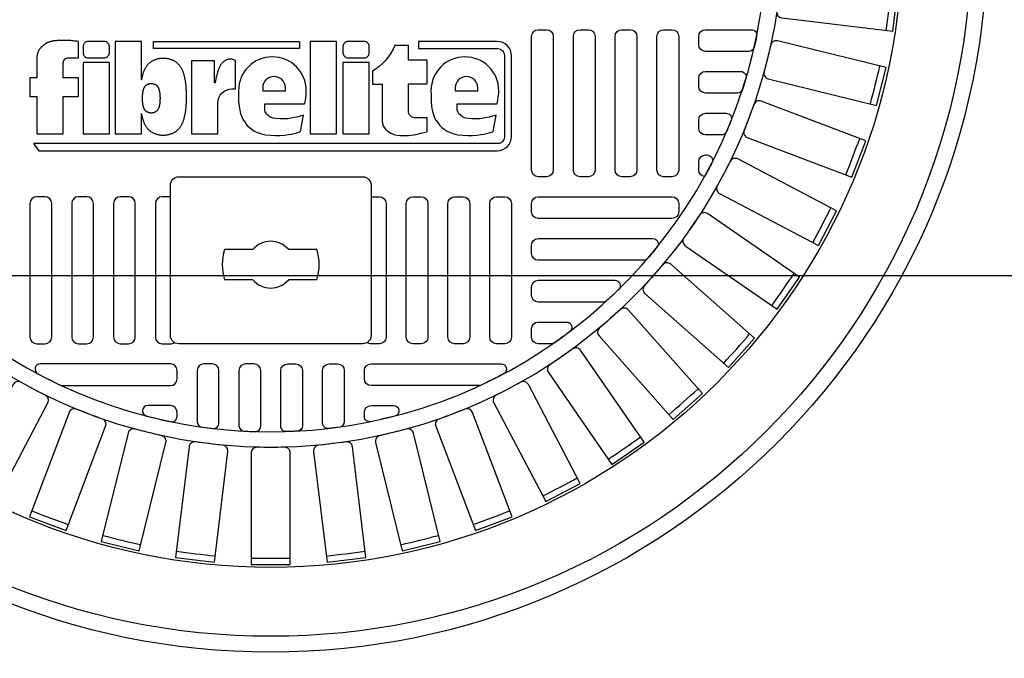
# Model space of a CAD drawing. Extents: x -169 to 6736, y -208 to 3022.
# Tile 666 of 673: x 6408.95 to 6420.55, y 1537.51 to 1545.03. Entities that reach past the tile are written whole.
import ezdxf

# ---------------------------------------------------------------- set-up
doc = ezdxf.new("R2010")
doc.units = 0
doc.header["$MEASUREMENT"] = 0
doc.header["$PDSIZE"] = 1
doc.layers.get('DEFPOINTS').update_dxf_attribs({"linetype": 'CONTINUOUS'})
for name, color, linetype in [('DIM', 3, 'CONTINUOUS'), ('MONITOR-WELL-COVER', 2, 'CONTINUOUS'), ('MONITOR-WELL-COVER-HATCH', 252, 'CONTINUOUS'), ('NONE', 7, 'CONTINUOUS'), ('TANK-SLOPE', 3, 'CONTINUOUS')]:
    doc.layers.add(name, color=color, linetype=linetype)
doc.styles.add('SIMPLEX', font='simplex')
doc.dimstyles.new('DIM64', dxfattribs={"dimscale": 64, "dimtxt": 0.09375, "dimasz": 0.09375, "dimexe": 0.0625, "dimexo": 0.0625, "dimgap": 0.046875, "dimtad": 1, "dimdec": 4, "dimzin": 3, "dimdsep": 46, "dimlunit": 4, "dimtxsty": 'SIMPLEX', "dimcen": 0, "dimclrd": 256, "dimclre": 256, "dimclrt": 256, "dimadec": 0, "dimazin": 0, "dimtfac": 1, "dimtdec": 4, "dimtmove": 0, "dimatfit": 3, "dimfxl": 1, "dimfrac": 2, "dimtolj": 1, "dimtzin": 0, "dimarcsym": 0})

# ---------------------------------------------------------------- blocks, each defined once
blk = doc.blocks.new('GROUP-427')
at = {"layer": 'NONE', "color": 0, "linetype": 'Continuous'}
for p, q in [((-41.869, -13.171), (-41.869, -12.839)), ((-41.515, -13.171), (-41.515, -12.839)), ((-41.869, -13.925), (-41.869, -13.593)), ((-41.515, -13.925), (-41.515, -13.593))]:
    blk.add_line(p, q, dxfattribs=at)
for radius, start, end in [(0.571, 71.92, 108.08), (0.276, 130.0052, 229.9948), (0.276, 310.0052, 49.9948), (0.571, 251.92, 288.08)]:
    blk.add_arc((-41.692, -13.382), radius, start, end, dxfattribs=at)
blk = doc.blocks.new('A$C50C34665')
at = {"layer": 'MONITOR-WELL-COVER', "color": 2}
for points in [[(-14.269, 5.835), (-14.269, 4.506), (-14.697, 4.506), (-14.697, 3.352), (-14.269, 3.352), (-14.269, 1.045), (-12.643, 1.045), (-12.643, 3.352), (-11.709, 3.352), (-11.709, 4.506), (-12.643, 4.506), (-12.643, 5.428, -0.414214), (-12.331, 5.741), (-11.709, 5.741), (-11.709, 6.746)], [(-3.274, 4.189), (-3.305, 4.189), (-3.305, 5.557), (-4.727, 5.557), (-4.727, 1.045), (-3.101, 1.045), (-3.101, 2.942, -0.414214), (-2.226, 3.817), (-1.997, 3.817), (-1.997, 5.557, 0.015515), (-2.068, 5.593, 0.024733), (-2.115, 5.612, 0.005946), (-2.197, 5.64, 0.01287), (-2.235, 5.651, 0.049414), (-2.322, 5.665, 0.053929), (-2.402, 5.662, 0.036627), (-2.478, 5.644, 0.042565), (-2.54, 5.619, 0.006291), (-2.594, 5.591, 0.008872), (-2.632, 5.57, 0.009321), (-2.693, 5.533, 0.009742), (-2.749, 5.495, 0.028906), (-2.803, 5.453, 0.027693), (-2.853, 5.404, 0.02663), (-2.901, 5.346, 0.041647), (-2.926, 5.305, 0.000265), (-2.952, 5.253, 0.000163), (-2.994, 5.169, 0.000116), (-3.042, 5.073, 0.000666), (-3.051, 5.056, 0.034843), (-3.064, 5.023, 0.014153), (-3.09, 4.939, 0.001676), (-3.109, 4.866, -0.00303), (-3.129, 4.793, -0.000398), (-3.148, 4.723, 0.000724), (-3.168, 4.652, 0.00166), (-3.191, 4.567, 0.006697), (-3.196, 4.546, 0.003794), (-3.2, 4.526, 0.000693), (-3.224, 4.418, 0.000272), (-3.227, 4.405, 0.00002), (-3.267, 4.223, 0.002677), (-3.272, 4.197, 0.000101), (-3.274, 4.189)]]:
    blk.add_lwpolyline(points, format="xyb", dxfattribs=at)
for points in [[(9.294, 6.746), (9.294, 6.308), (14.185, 6.308, -0.414214), (14.596, 5.896), (14.596, 0.849, -0.414214), (14.185, 0.438), (-14.489, 0.438), (-14.159, 0), (14.159, 0, 0.414214), (15.034, 0.875), (15.034, 5.871, 0.414214), (14.159, 6.746)], [(-11.107, 5.741), (-10.106, 5.741, 0.414214), (-9.793, 6.053), (-9.793, 6.433, 0.414214), (-10.106, 6.746), (-11.107, 6.746, 0.414214), (-11.419, 6.433), (-11.419, 6.053, 0.414214)], [(4.943, 5.741), (5.943, 5.741, 0.414214), (6.256, 6.053), (6.256, 6.433, 0.414214), (5.943, 6.746), (4.943, 6.746, 0.414214), (4.63, 6.433), (4.63, 6.053, 0.414214)], [(9.823, 1.167), (9.823, 2.024), (9.106, 2.024, -0.414214), (8.668, 2.462), (8.668, 4.125), (9.823, 4.125), (9.823, 5.597), (8.668, 5.597), (8.668, 6.509), (7.832, 6.509, -0.161868), (6.458, 4.921), (6.458, 4.119), (7.043, 4.119), (7.043, 1.839), (7.075, 1.669), (7.115, 1.535), (7.176, 1.429), (7.255, 1.334), (7.346, 1.246), (7.452, 1.158), (7.549, 1.094), (7.774, 1.003), (7.966, 0.967), (8.133, 0.949), (8.276, 0.949), (8.468, 0.949), (8.665, 0.949), (8.83, 0.961), (9, 0.982), (9.137, 1.009), (9.286, 1.046), (9.441, 1.079), (9.635, 1.125)], [(2.196, 2.199), (1.926, 2.123), (1.782, 2.08), (1.633, 2.042), (1.431, 2.003), (1.205, 1.979), (0.931, 1.97), (0.73, 1.965), (0.504, 1.984), (0.321, 2.018), (0.139, 2.08), (-0.001, 2.186), (-0.092, 2.277), (-0.168, 2.409), (-0.193, 2.505), (-0.193, 2.89), (2.254, 2.89), (2.293, 3.008), (2.311, 3.118), (2.338, 3.294), (2.354, 3.427), (2.36, 3.554), (2.365, 3.707, 1), (-1.821, 3.707), (-1.818, 3.497), (-1.813, 3.24), (-1.818, 3.022), (-1.779, 2.746), (-1.74, 2.508), (-1.692, 2.29), (-1.6, 2.038), (-1.517, 1.888), (-1.406, 1.733), (-1.299, 1.588), (-1.153, 1.442), (-1.003, 1.331), (-0.824, 1.214), (-0.644, 1.127), (-0.411, 1.04), (-0.159, 0.987), (0.147, 0.953), (0.467, 0.948), (0.738, 0.948), (1.034, 0.967), (1.262, 0.996), (1.447, 1.02), (1.611, 1.064), (1.781, 1.103), (1.97, 1.161), (2.009, 1.179)], [(11.69, 2.505), (11.69, 2.89), (14.137, 2.89), (14.176, 3.008), (14.195, 3.118), (14.221, 3.294), (14.238, 3.427), (14.244, 3.554), (14.248, 3.707, 1), (10.063, 3.707), (10.065, 3.497), (10.07, 3.24), (10.065, 3.022), (10.104, 2.746), (10.143, 2.508), (10.192, 2.29), (10.284, 2.038), (10.366, 1.888), (10.478, 1.733), (10.584, 1.588), (10.73, 1.442), (10.88, 1.331), (11.06, 1.214), (11.239, 1.127), (11.472, 1.04), (11.724, 0.987), (12.03, 0.953), (12.35, 0.948), (12.622, 0.948), (12.918, 0.967), (13.146, 0.996), (13.33, 1.02), (13.495, 1.064), (13.665, 1.103), (13.854, 1.161), (13.893, 1.179), (14.079, 2.199), (13.809, 2.123), (13.665, 2.08), (13.516, 2.042), (13.314, 2.003), (13.089, 1.979), (12.815, 1.97), (12.613, 1.965), (12.387, 1.984), (12.205, 2.018), (12.022, 2.08), (11.883, 2.186), (11.791, 2.277), (11.715, 2.409)], [(1.07, 3.707), (1.07, 3.888, 1), (-0.329, 3.888), (-0.329, 3.707)], [(12.953, 3.707), (12.953, 3.888, 1), (11.554, 3.888), (11.554, 3.707)]]:
    blk.add_lwpolyline(points, format="xyb", close=True, dxfattribs=at)
for points in [[(-11.709, 6.746), (-11.801, 6.758), (-11.882, 6.768), (-11.953, 6.777), (-12.016, 6.784), (-12.071, 6.791), (-12.121, 6.796), (-12.168, 6.8), (-12.212, 6.803), (-12.255, 6.806), (-12.297, 6.808), (-12.339, 6.81), (-12.381, 6.811), (-12.422, 6.812), (-12.463, 6.813), (-12.504, 6.814), (-12.545, 6.814), (-12.586, 6.814), (-12.627, 6.814), (-12.669, 6.814), (-12.711, 6.814), (-12.753, 6.814), (-12.796, 6.813), (-12.84, 6.811), (-12.884, 6.81), (-12.93, 6.808), (-12.975, 6.805), (-13.021, 6.802), (-13.067, 6.799), (-13.111, 6.795), (-13.154, 6.791), (-13.196, 6.786), (-13.235, 6.781), (-13.271, 6.776), (-13.306, 6.77), (-13.338, 6.764), (-13.368, 6.757), (-13.396, 6.751), (-13.424, 6.744), (-13.45, 6.736), (-13.476, 6.729), (-13.501, 6.721), (-13.525, 6.713), (-13.549, 6.704), (-13.573, 6.695), (-13.597, 6.686), (-13.62, 6.676), (-13.643, 6.665), (-13.665, 6.653), (-13.688, 6.641), (-13.71, 6.628), (-13.731, 6.614), (-13.752, 6.6), (-13.772, 6.586), (-13.792, 6.572), (-13.81, 6.558), (-13.827, 6.545), (-13.843, 6.532), (-13.858, 6.519), (-13.873, 6.507), (-13.887, 6.494), (-13.901, 6.481), (-13.915, 6.468), (-13.93, 6.454), (-13.946, 6.44), (-13.963, 6.424), (-13.981, 6.408), (-13.999, 6.39), (-14.018, 6.372), (-14.037, 6.353), (-14.055, 6.334), (-14.073, 6.314), (-14.091, 6.293), (-14.107, 6.272), (-14.123, 6.25), (-14.137, 6.227), (-14.151, 6.204), (-14.164, 6.179), (-14.177, 6.153), (-14.189, 6.125), (-14.2, 6.096), (-14.211, 6.064), (-14.221, 6.032), (-14.231, 5.998), (-14.24, 5.964), (-14.248, 5.931), (-14.256, 5.898), (-14.263, 5.865), (-14.269, 5.835)], [(-7.802, 4.377), (-7.802, 6.746), (-9.428, 6.746), (-9.428, 1.045), (-7.802, 1.045), (-7.802, 2.293)], [(-7.802, 4.377), (-7.798, 4.4), (-7.789, 4.446), (-7.779, 4.492), (-7.769, 4.537), (-7.759, 4.582), (-7.748, 4.626), (-7.737, 4.668), (-7.726, 4.71), (-7.714, 4.751), (-7.702, 4.791), (-7.689, 4.829), (-7.676, 4.868), (-7.662, 4.905), (-7.647, 4.941), (-7.632, 4.977), (-7.616, 5.011), (-7.599, 5.045), (-7.582, 5.079), (-7.564, 5.112), (-7.545, 5.144), (-7.526, 5.176), (-7.505, 5.207), (-7.484, 5.237), (-7.462, 5.267), (-7.439, 5.297), (-7.415, 5.325), (-7.391, 5.352), (-7.366, 5.379), (-7.34, 5.404), (-7.313, 5.428), (-7.286, 5.452), (-7.258, 5.474), (-7.229, 5.495), (-7.198, 5.515), (-7.167, 5.534), (-7.135, 5.553), (-7.101, 5.571), (-7.065, 5.589), (-7.029, 5.606), (-6.991, 5.622), (-6.953, 5.637), (-6.914, 5.651), (-6.874, 5.665), (-6.834, 5.677), (-6.793, 5.688), (-6.752, 5.697), (-6.711, 5.705), (-6.67, 5.712), (-6.629, 5.718), (-6.588, 5.722), (-6.547, 5.725), (-6.506, 5.727), (-6.464, 5.727), (-6.423, 5.727), (-6.382, 5.725), (-6.341, 5.722), (-6.3, 5.718), (-6.259, 5.712), (-6.218, 5.705), (-6.177, 5.697), (-6.136, 5.688), (-6.095, 5.677), (-6.055, 5.665), (-6.015, 5.651), (-5.976, 5.637), (-5.938, 5.622), (-5.9, 5.606), (-5.864, 5.589), (-5.828, 5.571), (-5.794, 5.553), (-5.762, 5.534), (-5.731, 5.515), (-5.7, 5.495), (-5.671, 5.474), (-5.643, 5.452), (-5.616, 5.428), (-5.589, 5.404), (-5.563, 5.379), (-5.538, 5.352), (-5.514, 5.325), (-5.49, 5.297), (-5.467, 5.267), (-5.445, 5.237), (-5.424, 5.207), (-5.403, 5.176), (-5.384, 5.144), (-5.365, 5.112), (-5.347, 5.079), (-5.33, 5.045), (-5.313, 5.011), (-5.297, 4.977), (-5.282, 4.941), (-5.267, 4.905), (-5.253, 4.868), (-5.24, 4.829), (-5.227, 4.791), (-5.215, 4.751), (-5.203, 4.71), (-5.192, 4.668), (-5.181, 4.626), (-5.17, 4.582), (-5.16, 4.537), (-5.15, 4.492), (-5.14, 4.446), (-5.131, 4.4), (-5.122, 4.354), (-5.114, 4.308), (-5.107, 4.263), (-5.101, 4.219), (-5.096, 4.177), (-5.091, 4.136), (-5.087, 4.095), (-5.083, 4.056), (-5.08, 4.017), (-5.078, 3.978), (-5.075, 3.94), (-5.073, 3.903), (-5.07, 3.865), (-5.067, 3.827), (-5.065, 3.789), (-5.062, 3.752), (-5.059, 3.715), (-5.057, 3.678), (-5.054, 3.642), (-5.052, 3.606), (-5.05, 3.571), (-5.049, 3.536), (-5.047, 3.502), (-5.046, 3.468), (-5.045, 3.434), (-5.045, 3.401), (-5.044, 3.368), (-5.044, 3.335), (-5.044, 3.302), (-5.045, 3.268), (-5.045, 3.235), (-5.046, 3.201), (-5.047, 3.168), (-5.049, 3.133), (-5.05, 3.099), (-5.052, 3.063), (-5.054, 3.028), (-5.057, 2.991), (-5.059, 2.955), (-5.062, 2.918), (-5.065, 2.88), (-5.067, 2.843), (-5.07, 2.805), (-5.073, 2.767), (-5.075, 2.729), (-5.078, 2.691), (-5.08, 2.653), (-5.083, 2.614), (-5.087, 2.574), (-5.091, 2.534), (-5.096, 2.493), (-5.101, 2.45), (-5.107, 2.406), (-5.114, 2.361), (-5.122, 2.316), (-5.131, 2.27), (-5.14, 2.224), (-5.15, 2.178), (-5.16, 2.132), (-5.17, 2.088), (-5.181, 2.044), (-5.192, 2.001), (-5.203, 1.96), (-5.215, 1.919), (-5.227, 1.879), (-5.24, 1.84), (-5.253, 1.802), (-5.267, 1.765), (-5.282, 1.729), (-5.297, 1.693), (-5.313, 1.658), (-5.33, 1.624), (-5.347, 1.591), (-5.365, 1.558), (-5.384, 1.526), (-5.403, 1.494), (-5.424, 1.463), (-5.445, 1.432), (-5.467, 1.402), (-5.49, 1.373), (-5.514, 1.344), (-5.538, 1.317), (-5.563, 1.291), (-5.589, 1.265), (-5.616, 1.241), (-5.643, 1.218), (-5.671, 1.196), (-5.7, 1.175), (-5.731, 1.155), (-5.762, 1.135), (-5.794, 1.116), (-5.828, 1.098), (-5.864, 1.081), (-5.9, 1.064), (-5.938, 1.048), (-5.976, 1.032), (-6.015, 1.018), (-6.055, 1.005), (-6.095, 0.993), (-6.136, 0.982), (-6.177, 0.973), (-6.218, 0.964), (-6.259, 0.958), (-6.3, 0.952), (-6.341, 0.948), (-6.382, 0.945), (-6.423, 0.943), (-6.464, 0.942), (-6.506, 0.943), (-6.547, 0.945), (-6.588, 0.948), (-6.629, 0.952), (-6.67, 0.958), (-6.711, 0.964), (-6.752, 0.973), (-6.793, 0.982), (-6.834, 0.993), (-6.874, 1.005), (-6.914, 1.018), (-6.953, 1.032), (-6.991, 1.048), (-7.029, 1.064), (-7.065, 1.081), (-7.101, 1.098), (-7.135, 1.116), (-7.167, 1.135), (-7.198, 1.155), (-7.229, 1.175), (-7.258, 1.196), (-7.286, 1.218), (-7.313, 1.241), (-7.34, 1.265), (-7.366, 1.291), (-7.391, 1.317), (-7.415, 1.344), (-7.439, 1.373), (-7.462, 1.402), (-7.484, 1.432), (-7.505, 1.463), (-7.526, 1.494), (-7.545, 1.526), (-7.564, 1.558), (-7.582, 1.591), (-7.599, 1.624), (-7.616, 1.658), (-7.632, 1.693), (-7.647, 1.729), (-7.662, 1.765), (-7.676, 1.802), (-7.689, 1.84), (-7.702, 1.879), (-7.714, 1.919), (-7.726, 1.96), (-7.737, 2.001), (-7.748, 2.044), (-7.759, 2.088), (-7.769, 2.132), (-7.779, 2.178), (-7.789, 2.224), (-7.798, 2.27), (-7.802, 2.293)]]:
    blk.add_lwpolyline(points, dxfattribs=at)
for points in [[(-7.065, 6.308), (-7.065, 6.746), (1.945, 6.746), (1.945, 6.308)], [(2.608, 1.045), (4.234, 1.045), (4.234, 6.746), (2.608, 6.746)], [(-11.419, 1.045), (-9.793, 1.045), (-9.793, 5.446), (-11.419, 5.446)], [(4.63, 1.045), (6.256, 1.045), (6.256, 5.446), (4.63, 5.446)], [(-6.67, 3.137), (-6.671, 3.123), (-6.672, 3.11), (-6.673, 3.096), (-6.674, 3.081), (-6.675, 3.067), (-6.676, 3.053), (-6.677, 3.038), (-6.678, 3.024), (-6.679, 3.009), (-6.68, 2.995), (-6.681, 2.98), (-6.682, 2.965), (-6.683, 2.95), (-6.685, 2.935), (-6.687, 2.919), (-6.689, 2.903), (-6.691, 2.886), (-6.694, 2.869), (-6.697, 2.851), (-6.7, 2.834), (-6.704, 2.816), (-6.707, 2.799), (-6.711, 2.781), (-6.715, 2.764), (-6.719, 2.748), (-6.723, 2.731), (-6.728, 2.715), (-6.732, 2.7), (-6.737, 2.685), (-6.742, 2.67), (-6.747, 2.655), (-6.752, 2.641), (-6.758, 2.627), (-6.764, 2.613), (-6.77, 2.6), (-6.776, 2.587), (-6.783, 2.574), (-6.789, 2.562), (-6.797, 2.55), (-6.804, 2.537), (-6.812, 2.525), (-6.82, 2.514), (-6.829, 2.502), (-6.837, 2.491), (-6.846, 2.48), (-6.856, 2.47), (-6.865, 2.46), (-6.875, 2.45), (-6.885, 2.441), (-6.896, 2.432), (-6.907, 2.424), (-6.918, 2.415), (-6.929, 2.408), (-6.941, 2.4), (-6.954, 2.393), (-6.967, 2.386), (-6.98, 2.38), (-6.994, 2.373), (-7.008, 2.367), (-7.023, 2.361), (-7.038, 2.356), (-7.053, 2.351), (-7.069, 2.346), (-7.084, 2.342), (-7.1, 2.338), (-7.115, 2.335), (-7.131, 2.332), (-7.147, 2.33), (-7.162, 2.329), (-7.178, 2.328), (-7.194, 2.327), (-7.21, 2.327), (-7.225, 2.327), (-7.241, 2.328), (-7.257, 2.329), (-7.273, 2.33), (-7.288, 2.332), (-7.304, 2.335), (-7.32, 2.338), (-7.335, 2.342), (-7.351, 2.346), (-7.366, 2.351), (-7.381, 2.356), (-7.396, 2.361), (-7.411, 2.367), (-7.425, 2.373), (-7.439, 2.38), (-7.453, 2.386), (-7.466, 2.393), (-7.478, 2.4), (-7.49, 2.408), (-7.502, 2.415), (-7.513, 2.424), (-7.523, 2.432), (-7.534, 2.441), (-7.544, 2.45), (-7.554, 2.46), (-7.564, 2.47), (-7.573, 2.48), (-7.582, 2.491), (-7.591, 2.502), (-7.599, 2.514), (-7.607, 2.525), (-7.615, 2.537), (-7.623, 2.55), (-7.63, 2.562), (-7.637, 2.574), (-7.643, 2.587), (-7.65, 2.6), (-7.656, 2.613), (-7.661, 2.627), (-7.667, 2.641), (-7.672, 2.655), (-7.677, 2.67), (-7.682, 2.685), (-7.687, 2.7), (-7.691, 2.715), (-7.696, 2.731), (-7.7, 2.748), (-7.704, 2.764), (-7.708, 2.781), (-7.712, 2.799), (-7.716, 2.816), (-7.719, 2.834), (-7.722, 2.851), (-7.725, 2.869), (-7.728, 2.886), (-7.731, 2.903), (-7.733, 2.919), (-7.734, 2.935), (-7.736, 2.95), (-7.737, 2.965), (-7.738, 2.98), (-7.739, 2.995), (-7.74, 3.009), (-7.741, 3.024), (-7.742, 3.038), (-7.743, 3.053), (-7.744, 3.067), (-7.745, 3.081), (-7.746, 3.096), (-7.747, 3.11), (-7.748, 3.123), (-7.749, 3.137), (-7.75, 3.151), (-7.75, 3.164), (-7.751, 3.177), (-7.751, 3.19), (-7.752, 3.203), (-7.752, 3.215), (-7.752, 3.228), (-7.752, 3.241), (-7.752, 3.253), (-7.752, 3.266), (-7.752, 3.279), (-7.751, 3.292), (-7.751, 3.305), (-7.75, 3.318), (-7.75, 3.331), (-7.749, 3.344), (-7.748, 3.358), (-7.747, 3.372), (-7.746, 3.386), (-7.745, 3.4), (-7.744, 3.414), (-7.743, 3.429), (-7.742, 3.443), (-7.741, 3.458), (-7.74, 3.472), (-7.739, 3.487), (-7.738, 3.501), (-7.737, 3.516), (-7.736, 3.531), (-7.734, 3.547), (-7.733, 3.562), (-7.731, 3.579), (-7.728, 3.595), (-7.725, 3.613), (-7.722, 3.63), (-7.719, 3.647), (-7.716, 3.665), (-7.712, 3.683), (-7.708, 3.7), (-7.704, 3.717), (-7.7, 3.734), (-7.696, 3.75), (-7.691, 3.766), (-7.687, 3.782), (-7.682, 3.797), (-7.677, 3.812), (-7.672, 3.826), (-7.667, 3.84), (-7.661, 3.854), (-7.656, 3.868), (-7.65, 3.881), (-7.643, 3.894), (-7.637, 3.907), (-7.63, 3.92), (-7.623, 3.932), (-7.615, 3.944), (-7.607, 3.956), (-7.599, 3.968), (-7.591, 3.979), (-7.582, 3.99), (-7.573, 4.001), (-7.564, 4.012), (-7.554, 4.022), (-7.544, 4.031), (-7.534, 4.041), (-7.523, 4.049), (-7.513, 4.058), (-7.502, 4.066), (-7.49, 4.074), (-7.478, 4.081), (-7.466, 4.088), (-7.453, 4.095), (-7.439, 4.102), (-7.425, 4.108), (-7.411, 4.114), (-7.396, 4.12), (-7.381, 4.126), (-7.366, 4.131), (-7.351, 4.135), (-7.335, 4.14), (-7.32, 4.143), (-7.304, 4.146), (-7.288, 4.149), (-7.273, 4.151), (-7.257, 4.153), (-7.241, 4.154), (-7.225, 4.155), (-7.21, 4.155), (-7.194, 4.155), (-7.178, 4.154), (-7.162, 4.153), (-7.147, 4.151), (-7.131, 4.149), (-7.115, 4.146), (-7.1, 4.143), (-7.084, 4.14), (-7.069, 4.135), (-7.053, 4.131), (-7.038, 4.126), (-7.023, 4.12), (-7.008, 4.114), (-6.994, 4.108), (-6.98, 4.102), (-6.967, 4.095), (-6.954, 4.088), (-6.941, 4.081), (-6.929, 4.074), (-6.918, 4.066), (-6.907, 4.058), (-6.896, 4.049), (-6.885, 4.041), (-6.875, 4.031), (-6.865, 4.022), (-6.856, 4.012), (-6.846, 4.001), (-6.837, 3.99), (-6.829, 3.979), (-6.82, 3.968), (-6.812, 3.956), (-6.804, 3.944), (-6.797, 3.932), (-6.789, 3.92), (-6.783, 3.907), (-6.776, 3.894), (-6.77, 3.881), (-6.764, 3.868), (-6.758, 3.854), (-6.752, 3.84), (-6.747, 3.826), (-6.742, 3.812), (-6.737, 3.797), (-6.732, 3.782), (-6.728, 3.766), (-6.723, 3.75), (-6.719, 3.734), (-6.715, 3.717), (-6.711, 3.7), (-6.707, 3.683), (-6.704, 3.665), (-6.7, 3.647), (-6.697, 3.63), (-6.694, 3.613), (-6.691, 3.595), (-6.689, 3.579), (-6.687, 3.562), (-6.685, 3.547), (-6.683, 3.531), (-6.682, 3.516), (-6.681, 3.501), (-6.68, 3.487), (-6.679, 3.472), (-6.678, 3.458), (-6.677, 3.443), (-6.676, 3.429), (-6.675, 3.414), (-6.674, 3.4), (-6.673, 3.386), (-6.672, 3.372), (-6.671, 3.358), (-6.67, 3.344), (-6.669, 3.331), (-6.669, 3.318), (-6.668, 3.305), (-6.668, 3.292), (-6.667, 3.279), (-6.667, 3.266), (-6.667, 3.253), (-6.667, 3.241), (-6.667, 3.228), (-6.667, 3.215), (-6.667, 3.203), (-6.668, 3.19), (-6.668, 3.177), (-6.669, 3.164), (-6.669, 3.151)]]:
    blk.add_lwpolyline(points, close=True, dxfattribs=at)
blk = doc.blocks.new('*D90')
at = {"layer": 'DEFPOINTS', "color": 0, "transparency": 16777216}
for p in [(6443.904, 1608.018), (6443.904, 1578.018), (6407.911, 1479.018)]:
    blk.add_point(p, dxfattribs=at)
at = {"layer": 'DIM', "lineweight": -2, "transparency": 16777216}
for p, q in [((6407.911, 1483.018), (6407.911, 1612.018)), ((6443.904, 1582.018), (6443.904, 1612.018)), ((6413.911, 1608.018), (6437.904, 1608.018))]:
    blk.add_line(p, q, dxfattribs=at)
at = {"layer": 'DIM', "transparency": 16777216}
for points in [[(6413.911, 1609.018), (6413.911, 1607.018), (6407.911, 1608.018)], [(6437.904, 1609.018), (6437.904, 1607.018), (6443.904, 1608.018)]]:
    blk.add_solid(points, dxfattribs=at)
at = {"layer": 'DIM', "transparency": 16777216, "insert": (6425.908, 1614.59), "char_height": 6, "attachment_point": 5, "style": 'SIMPLEX'}
blk.add_mtext('\\A1;3\'-0"', dxfattribs=at)
blk = doc.blocks.new('*D93')
at = {"layer": 'DEFPOINTS', "color": 0, "transparency": 16777216}
for p in [(6443.911, 1578.018), (6473.911, 1578.018), (6394.51, 1542.018)]:
    blk.add_point(p, dxfattribs=at)
at = {"layer": 'DIM', "lineweight": -2, "transparency": 16777216}
for p, q in [((6447.911, 1578.018), (6477.911, 1578.018)), ((6473.911, 1548.018), (6473.911, 1572.018)), ((6398.51, 1542.018), (6477.911, 1542.018))]:
    blk.add_line(p, q, dxfattribs=at)
at = {"layer": 'DIM', "transparency": 16777216}
for points in [[(6472.911, 1572.018), (6474.911, 1572.018), (6473.911, 1578.018)], [(6472.911, 1548.018), (6474.911, 1548.018), (6473.911, 1542.018)]]:
    blk.add_solid(points, dxfattribs=at)
at = {"layer": 'DIM', "transparency": 16777216, "insert": (6467.339, 1560.018), "char_height": 6, "attachment_point": 5, "rotation": 90, "style": 'SIMPLEX'}
blk.add_mtext('\\A1;3\'-0"', dxfattribs=at)
blk = doc.blocks.new('*D101')
at = {"layer": 'DEFPOINTS', "color": 0, "transparency": 16777216}
for p in [(6473.911, 1542.018), (6473.911, 1542.018), (6394.51, 1416.018)]:
    blk.add_point(p, dxfattribs=at)
at = {"layer": 'DIM', "lineweight": -2, "transparency": 16777216}
for p, q in [((6473.911, 1422.018), (6473.911, 1536.018)), ((6398.51, 1416.018), (6477.911, 1416.018))]:
    blk.add_line(p, q, dxfattribs=at)
at = {"layer": 'DIM', "transparency": 16777216}
for points in [[(6472.911, 1536.018), (6474.911, 1536.018), (6473.911, 1542.018)], [(6472.911, 1422.018), (6474.911, 1422.018), (6473.911, 1416.018)]]:
    blk.add_solid(points, dxfattribs=at)
at = {"layer": 'DIM', "transparency": 16777216, "insert": (6467.339, 1479.018), "char_height": 6, "attachment_point": 5, "rotation": 90, "style": 'SIMPLEX'}
blk.add_mtext('\\A1;10\'-6"', dxfattribs=at)

msp = doc.modelspace()

# ---------------------------------------------------------------- linework, layer by layer
at = {"layer": 'MONITOR-WELL-COVER', "color": 2, "flags": 128}
msp.add_lwpolyline([(6410.82792, 1541.21524, -0.41421356), (6410.72949, 1541.31367), (6410.72949, 1543.08532, -0.41421356), (6410.82792, 1543.18375), (6412.99327, 1543.18375, -0.41421356), (6413.0917, 1543.08532), (6413.0917, 1541.31367, -0.41421356), (6412.99327, 1541.21524)], format="xyb", close=True, dxfattribs=at)
at = {"layer": 'MONITOR-WELL-COVER', "color": 4}
msp.add_circle((6411.9106, 1546.01839), 8.4375, dxfattribs=at)
at = {"layer": 'MONITOR-WELL-COVER', "color": 1}
msp.add_circle((6411.9106, 1546.01839), 8.25, dxfattribs=at)
at = {"layer": 'MONITOR-WELL-COVER', "color": 2}
msp.add_circle((6411.9106, 1546.01839), 7.4375, dxfattribs=at)
at = {"layer": 'MONITOR-WELL-COVER-HATCH', "linetype": 'Continuous'}
for p, q in [((6416.94997, 1543.85304), (6416.94997, 1543.85304)), ((6417.02871, 1543.67587), (6417.02871, 1543.67587)), ((6416.94997, 1543.36091), (6416.94997, 1543.36091))]:
    msp.add_line(p, q, dxfattribs=at)
for points in [[(6417.90924, 1545.45499, -0.00491171), (6417.86976, 1545.12986, 0.41709369), (6417.92704, 1545.05601), (6419.23348, 1544.89738), (6419.28897, 1545.35435), (6417.98252, 1545.51298, 0.41709369), (6417.90924, 1545.45499)], [(6417.79759, 1544.73604, -0.00491171), (6417.71921, 1544.41804, 0.41709369), (6417.76717, 1544.33782), (6419.04497, 1544.02287), (6419.15513, 1544.46983), (6417.87733, 1544.78478, 0.41709369), (6417.79759, 1544.73604)], [(6417.6001, 1544.03579, -0.00491171), (6417.48396, 1543.72955, 0.41709369), (6417.5219, 1543.64414), (6418.75242, 1543.17747), (6418.91565, 1543.60789), (6417.68513, 1544.07456, 0.41709369), (6417.6001, 1544.03579)], [(6417.31964, 1543.36445, -0.00491171), (6417.16743, 1543.07445, 0.41709369), (6417.1948, 1542.98509), (6418.3601, 1542.37349), (6418.57402, 1542.7811), (6417.40873, 1543.39269, 0.41709369), (6417.31964, 1543.36445)], [(6416.9603, 1542.73181, -0.00491171), (6416.77425, 1542.46227, 0.41709369), (6416.79065, 1542.37026), (6417.87373, 1541.62267), (6418.13523, 1542.00151), (6417.05215, 1542.74911, 0.41709369), (6416.9603, 1542.73181)], [(6416.52733, 1542.1471, -0.00491171), (6416.31015, 1541.90195, 0.41709369), (6416.31533, 1541.80864), (6417.3004, 1540.93594), (6417.60566, 1541.2805), (6416.62059, 1542.1532, 0.41709369), (6416.52733, 1542.1471)], [(6416.02704, 1541.61884, -0.00491171), (6415.78189, 1541.40166, 0.41709369), (6415.77579, 1541.3084), (6416.64848, 1540.32333), (6416.99305, 1540.62858), (6416.12035, 1541.61366, 0.41709369), (6416.02704, 1541.61884)], [(6415.46672, 1541.15474, -0.00491171), (6415.19718, 1540.96868, 0.41709369), (6415.17988, 1540.87684), (6415.92748, 1539.79376), (6416.30632, 1540.05526), (6415.55872, 1541.13834, 0.41709369), (6415.46672, 1541.15474)], [(6409.25665, 1540.60935, -0.00491171), (6408.96665, 1540.76155, 0.41709369), (6408.87729, 1540.73419), (6408.2657, 1539.56889), (6408.6733, 1539.35496), (6409.2849, 1540.52026, 0.41709369), (6409.25665, 1540.60935)], [(6414.85454, 1540.76155, -0.00491171), (6414.56454, 1540.60935, 0.41709369), (6414.5363, 1540.52026), (6415.14789, 1539.35496), (6415.5555, 1539.56889), (6414.9439, 1540.73419, 0.41709369), (6414.85454, 1540.76155)], [(6409.92799, 1540.32889, -0.00491171), (6409.62176, 1540.44503, 0.41709369), (6409.53635, 1540.40709), (6409.06967, 1539.17657), (6409.50009, 1539.01333), (6409.96677, 1540.24386, 0.41709369), (6409.92799, 1540.32889)], [(6414.19943, 1540.44503, -0.00491171), (6413.8932, 1540.32889, 0.41709369), (6413.85443, 1540.24386), (6414.3211, 1539.01333), (6414.75152, 1539.17657), (6414.28484, 1540.40709, 0.41709369), (6414.19943, 1540.44503)], [(6410.62824, 1540.1314, -0.00491171), (6410.31024, 1540.20978, 0.41709369), (6410.23003, 1540.16182), (6409.91508, 1538.88402), (6410.36203, 1538.77386), (6410.67698, 1540.05166, 0.41709369), (6410.62824, 1540.1314)], [(6413.51095, 1540.20978, -0.00491171), (6413.19295, 1540.1314, 0.41709369), (6413.14421, 1540.05166), (6413.45916, 1538.77386), (6413.90612, 1538.88402), (6413.59117, 1540.16182, 0.41709369), (6413.51095, 1540.20978)], [(6411.34719, 1540.01975, -0.00491171), (6411.02206, 1540.05923, 0.41709369), (6410.94821, 1540.00195), (6410.78958, 1538.6955), (6411.24656, 1538.64002), (6411.40519, 1539.94646, 0.41709369), (6411.34719, 1540.01975)], [(6412.79913, 1540.05923, -0.00491171), (6412.474, 1540.01975, 0.41709369), (6412.416, 1539.94646), (6412.57464, 1538.64002), (6413.03161, 1538.6955), (6412.87298, 1540.00195, 0.41709369), (6412.79913, 1540.05923)], [(6412.07435, 1539.99557, -0.00491171), (6411.74684, 1539.99557, 0.41709369), (6411.68043, 1539.92982), (6411.68043, 1538.61377), (6412.14076, 1538.61377), (6412.14076, 1539.92982, 0.41709369), (6412.07435, 1539.99557)]]:
    msp.add_lwpolyline(points, format="xyb", dxfattribs=at)
at = {"layer": 'MONITOR-WELL-COVER-HATCH', "linetype": 'Continuous', "flags": 128}
for points in [[(6415.0602, 1543.18375, -0.41421356), (6414.98146, 1543.26249), (6414.98146, 1544.83729, -0.41421356), (6415.0602, 1544.91603), (6415.15863, 1544.91603, -0.41421356), (6415.23737, 1544.83729), (6415.23737, 1543.26249, -0.41421356), (6415.15863, 1543.18375)], [(6415.55233, 1543.18375, -0.41421356), (6415.47359, 1543.26249), (6415.47359, 1544.83729, -0.41421356), (6415.55233, 1544.91603), (6415.65075, 1544.91603, -0.41421356), (6415.72949, 1544.83729), (6415.72949, 1543.26249, -0.41421356), (6415.65075, 1543.18375)], [(6416.04445, 1543.18375, -0.41421356), (6415.96571, 1543.26249), (6415.96571, 1544.83729, -0.41421356), (6416.04445, 1544.91603), (6416.14288, 1544.91603, -0.41421356), (6416.22162, 1544.83729), (6416.22162, 1543.26249, -0.41421356), (6416.14288, 1543.18375)], [(6416.53658, 1543.18375, -0.41421356), (6416.45784, 1543.26249), (6416.45784, 1544.83729, -0.41421356), (6416.53658, 1544.91603), (6416.63501, 1544.91603, -0.41421356), (6416.71375, 1544.83729), (6416.71375, 1543.26249, -0.41421356), (6416.63501, 1543.18375)], [(6409.15469, 1542.94753, 0.41421356), (6409.07595, 1542.86879), (6409.07595, 1541.29398, 0.41421356), (6409.15469, 1541.21524), (6409.25312, 1541.21524, 0.41421356), (6409.33186, 1541.29398), (6409.33186, 1542.86879, 0.41421356), (6409.25312, 1542.94753)], [(6409.64682, 1542.94753, 0.41421356), (6409.56808, 1542.86879), (6409.56808, 1541.29398, 0.41421356), (6409.64682, 1541.21524), (6409.74524, 1541.21524, 0.41421356), (6409.82398, 1541.29398), (6409.82398, 1542.86879, 0.41421356), (6409.74524, 1542.94753)], [(6410.13894, 1542.94753, 0.41421356), (6410.0602, 1542.86879), (6410.0602, 1541.29398, 0.41421356), (6410.13894, 1541.21524), (6410.23737, 1541.21524, 0.41421356), (6410.31611, 1541.29398), (6410.31611, 1542.86879, 0.41421356), (6410.23737, 1542.94753)], [(6413.68225, 1542.94753, -0.41421356), (6413.76099, 1542.86879), (6413.76099, 1541.29398, -0.41421356), (6413.68225, 1541.21524), (6413.58382, 1541.21524, -0.41421356), (6413.50508, 1541.29398), (6413.50508, 1542.86879, -0.41421356), (6413.58382, 1542.94753)], [(6414.17438, 1542.94753, -0.41421356), (6414.25312, 1542.86879), (6414.25312, 1541.29398, -0.41421356), (6414.17438, 1541.21524), (6414.07595, 1541.21524, -0.41421356), (6413.99721, 1541.29398), (6413.99721, 1542.86879, -0.41421356), (6414.07595, 1542.94753)], [(6414.6665, 1542.94753, -0.41421356), (6414.74524, 1542.86879), (6414.74524, 1541.29398, -0.41421356), (6414.6665, 1541.21524), (6414.56808, 1541.21524, -0.41421356), (6414.48934, 1541.29398), (6414.48934, 1542.86879, -0.41421356), (6414.56808, 1542.94753)], [(6414.98146, 1542.86879, -0.41421356), (6415.0602, 1542.94753), (6416.63501, 1542.94753, -0.41421356), (6416.71375, 1542.86879), (6416.71375, 1542.77036, -0.41421356), (6416.63501, 1542.69162), (6415.0602, 1542.69162, -0.41421356), (6414.98146, 1542.77036)]]:
    msp.add_lwpolyline(points, format="xyb", close=True, dxfattribs=at)
at = {"layer": 'MONITOR-WELL-COVER-HATCH', "linetype": 'Continuous'}
for points in [[(6417.6314, 1544.84093, -0.00579688), (6417.60256, 1544.70861, -0.34941735), (6417.54165, 1544.66012), (6417.02871, 1544.66012), (6417.02871, 1544.66012, -0.41421356), (6416.94997, 1544.73886), (6416.94997, 1544.83729), (6416.94997, 1544.83729, -0.41421356), (6417.02871, 1544.91603), (6417.57018, 1544.91603, -0.47499675)], [(6417.50601, 1544.34348, -0.00593375), (6417.46469, 1544.21116, -0.32480274), (6417.40525, 1544.168), (6417.02871, 1544.168), (6417.02871, 1544.168, -0.41421356), (6416.94997, 1544.24674), (6416.94997, 1544.34516), (6416.94997, 1544.34516, -0.41421356), (6417.02871, 1544.4239), (6417.44614, 1544.4239, -0.5022062)], [(6417.21996, 1543.67587), (6417.02871, 1543.67587, -0.41421356), (6416.94997, 1543.75461), (6416.94997, 1543.85304, -0.41421356), (6417.02871, 1543.93178), (6417.27428, 1543.93178, -0.53078582), (6417.3323, 1543.84603, -0.00613229), (6417.27739, 1543.71371, -0.29982265)], [(6416.40989, 1542.4554, -0.63010886), (6416.45856, 1542.35368, -0.00736221), (6416.34868, 1542.22136, -0.21918356), (6416.30119, 1542.19949), (6415.0602, 1542.19949, -0.41421356), (6414.98146, 1542.27823), (6414.98146, 1542.37666, -0.41421356), (6415.0602, 1542.4554)], [(6415.86932, 1541.72391, -0.18836628), (6415.82696, 1541.70737), (6415.0602, 1541.70737, -0.41421356), (6414.98146, 1541.78611), (6414.98146, 1541.88453, -0.41421356), (6415.0602, 1541.96327), (6415.96437, 1541.96327, -0.67100778), (6416.00821, 1541.85624, -0.0082117)], [(6415.24998, 1541.22646, -0.15334179), (6415.21424, 1541.21524), (6415.0602, 1541.21524, -0.41421356), (6414.98146, 1541.29398), (6414.98146, 1541.39241, -0.41421356), (6415.0602, 1541.47115), (6415.39457, 1541.47115, -0.71935754), (6415.43226, 1541.35879, -0.00964206)], [(6409.19789, 1540.97902, 0.78128622), (6409.16855, 1540.86134, 0.01267427), (6409.4334, 1540.72902, 0.10993883), (6409.4599, 1540.72312), (6410.72949, 1540.72312, 0.41421356), (6410.80823, 1540.80186), (6410.80823, 1540.90028, 0.41421356), (6410.72949, 1540.97902)], [(6411.30036, 1540.27947), (6411.30036, 1540.90028, 0.41421356), (6411.22162, 1540.97902), (6411.12319, 1540.97902, 0.41421356), (6411.04445, 1540.90028), (6411.04445, 1540.29633, 0.37391113), (6411.09826, 1540.23444, 0.00571073), (6411.23058, 1540.21739, 0.4488195)], [(6411.79249, 1540.24299), (6411.79249, 1540.90028, 0.41421356), (6411.71375, 1540.97902), (6411.61532, 1540.97902, 0.41421356), (6411.53658, 1540.90028), (6411.53658, 1540.24857, 0.39850223), (6411.59571, 1540.18617, 0.00566907), (6411.72803, 1540.18052, 0.42339996)], [(6412.02871, 1540.24299), (6412.02871, 1540.90028, -0.41421356), (6412.10745, 1540.97902), (6412.20587, 1540.97902, -0.41421356), (6412.28461, 1540.90028), (6412.28461, 1540.24857, -0.39850223), (6412.22548, 1540.18617, -0.00566907), (6412.09316, 1540.18052, -0.42339996)], [(6412.52083, 1540.27947), (6412.52083, 1540.90028, -0.41421356), (6412.59957, 1540.97902), (6412.698, 1540.97902, -0.41421356), (6412.77674, 1540.90028), (6412.77674, 1540.29633, -0.37391113), (6412.72293, 1540.23444, -0.00571073), (6412.59061, 1540.21739, -0.4488195)], [(6414.6233, 1540.97902, -0.78128622), (6414.65264, 1540.86134, -0.01267427), (6414.3878, 1540.72902, -0.10993883), (6414.36129, 1540.72312), (6413.0917, 1540.72312, -0.41421356), (6413.01296, 1540.80186), (6413.01296, 1540.90028, -0.41421356), (6413.0917, 1540.97902)], [(6410.80823, 1540.3588), (6410.80823, 1540.40816, 0.41421356), (6410.72949, 1540.4869), (6410.46317, 1540.4869, 0.88078983), (6410.44751, 1540.36389, 0.01255242), (6410.73313, 1540.29759, 0.47499675)], [(6413.01296, 1540.3588), (6413.01296, 1540.40816, -0.41421356), (6413.0917, 1540.4869), (6413.35802, 1540.4869, -0.88078983), (6413.37368, 1540.36389, -0.01255242), (6413.08806, 1540.29759, -0.47499675)]]:
    msp.add_lwpolyline(points, format="xyb", close=True, dxfattribs=at)
at = {"layer": 'MONITOR-WELL-COVER-HATCH'}
msp.add_lwpolyline([(6417.01776, 1543.18451, -0.37393353), (6416.94997, 1543.26249), (6416.94997, 1543.36091, -0.41421356), (6417.02871, 1543.43965), (6417.04983, 1543.43965, -0.56117558), (6417.10541, 1543.34858, -0.00800005), (6417.01734, 1543.18375)], format="xyb", dxfattribs=at)
at = {"layer": 'MONITOR-WELL-COVER-HATCH', "linetype": 'Continuous', "flags": 128}
for points in [[(6410.72949, 1542.94753), (6410.63107, 1542.94753, 0.41421356), (6410.55233, 1542.86879), (6410.55233, 1541.29398, 0.41421356), (6410.63107, 1541.21524), (6410.72949, 1541.21524, 0.15811296), (6410.77571, 1541.23023, 0.15811296)], [(6413.0917, 1542.94753), (6413.19012, 1542.94753, -0.41421356), (6413.26886, 1542.86879), (6413.26886, 1541.29398, -0.41421356), (6413.19012, 1541.21524), (6413.0917, 1541.21524, -0.15811296), (6413.04548, 1541.23023, -0.15811296)]]:
    msp.add_lwpolyline(points, format="xyb", dxfattribs=at)
at = {"layer": 'MONITOR-WELL-COVER-HATCH'}
msp.add_circle((6411.9106, 1546.01839), 6.02362, dxfattribs=at)
msp.add_arc((6411.9106, 1546.01839), 5.84072, 91.158706, 7.958855, dxfattribs=at)
at = {"layer": 'MONITOR-WELL-COVER-HATCH', "linetype": 'Continuous'}
for centre, start, end in [((6401.34124, 1547.30174), 352.343349, 353.810497), ((6401.57299, 1548.56638), 345.420272, 346.88742), ((6401.95549, 1549.79386), 338.497196, 339.964343), ((6402.48316, 1550.96629), 331.574119, 333.041266), ((6403.1483, 1552.06657), 324.651042, 326.118189), ((6403.94121, 1553.07865), 317.727965, 319.195112), ((6404.85034, 1553.98777), 310.804888, 312.272035), ((6405.86242, 1554.78069), 303.881811, 305.348958), ((6406.9627, 1555.44583), 296.958734, 298.425881), ((6415.68607, 1555.9735), 248.497196, 249.964343), ((6408.13512, 1555.9735), 290.035657, 291.502804), ((6414.45859, 1556.356), 255.420272, 256.88742), ((6409.36261, 1556.356), 283.11258, 284.579728), ((6413.19395, 1556.58775), 262.343349, 263.810497), ((6410.62724, 1556.58775), 276.189503, 277.656651), ((6411.9106, 1556.66538), 269.266426, 270.733574)]:
    msp.add_arc(centre, 17.97762, start, end, dxfattribs=at)
at = {"layer": 'TANK-SLOPE'}
msp.add_circle((6411.9106, 1546.01839), 16.4375, dxfattribs=at)

# ---------------------------------------------------------------- block references
at = {"layer": 'MONITOR-WELL-COVER', "xscale": 0.1906896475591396, "yscale": 0.1906896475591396, "zscale": 0.1906896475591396}
msp.add_blockref('A$C50C34665', (6411.87844, 1543.4903), dxfattribs=at)
at = {"layer": 'MONITOR-WELL-COVER', "color": 2, "rotation": 89.99999999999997}
msp.add_blockref('GROUP-427', (6398.52845, 1583.83959), dxfattribs=at)

# ---------------------------------------------------------------- dimensions: what is measured, and where the dimension line sits
at = {"layer": 'DIM'}
dim = msp.add_linear_dim(base=(6443.90442, 1608.01839), p1=(6407.9106, 1479.01839), p2=(6443.90442, 1578.01839), dimstyle='DIM64', dxfattribs=at)
dim.commit()
dim.dimension.update_dxf_attribs({"geometry": '*D90', "text_midpoint": (6425.90751, 1614.58982)})
for base, p1, p2, picture, middle in [((6473.9106, 1578.01839), (6394.51007, 1542.01839), (6443.9106, 1578.01839), '*D93', (6467.33917, 1560.01839)), ((6473.9106, 1542.01839), (6394.51007, 1416.01839), (6473.9106, 1542.01839), '*D101', (6467.33917, 1479.01839))]:
    dim = msp.add_linear_dim(base=base, p1=p1, p2=p2, angle=90, dimstyle='DIM64', override={"dimtmove": 1}, dxfattribs=at)
    dim.commit()
    dim.dimension.update_dxf_attribs({"geometry": picture, "text_midpoint": middle})

doc.saveas('drawing.dxf')
